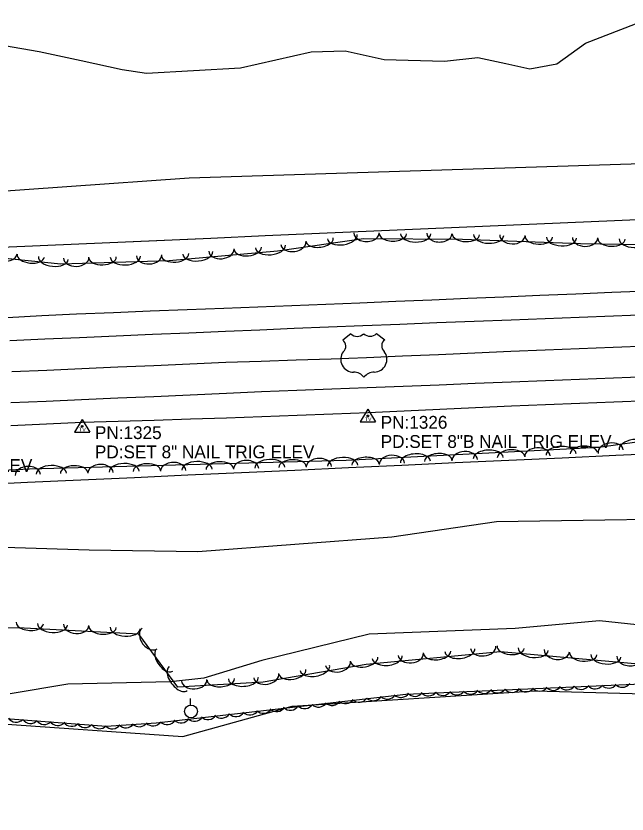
# Model space of a CAD drawing. Extents: x 1441650 to 1491889, y 345904 to 358319.
# Drawn here: x 1483875.4 to 1484113.8, y 345990.1 to 346301.4 of the extents above; entities that cross this region are included whole.
import ezdxf

# ---------------------------------------------------------------- set-up
doc = ezdxf.new("R2010")
doc.units = 0
for name, color, linetype in [('S_BUILDING_ANNOT', 7, 'Continuous'), ('S_EDGE_PAVEMENT', 7, 'Continuous'), ('S_MISC_BOUNDARY', 7, 'Continuous'), ('S_PAVEMENT_CROWN', 7, 'Continuous'), ('S_SECONDARY_CTL', 7, 'Continuous'), ('S_SECONDARY_CTL_ANNOT', 7, 'Continuous'), ('S_SHOULDER', 7, 'Continuous'), ('S_STREAM', 7, 'Continuous'), ('S_TREE', 7, 'Continuous'), ('S_UTILITY_POLE', 7, 'Continuous')]:
    doc.layers.add(name, color=color, linetype=linetype)

msp = doc.modelspace()

# ---------------------------------------------------------------- linework, layer by layer
at = {"layer": 'S_BUILDING_ANNOT'}
for p, q in [((1484006.01, 346177.41), (1484002.85, 346174.97)), ((1484016.05, 346177.48), (1484019.25, 346175.08))]:
    msp.add_line(p, q, dxfattribs=at)
for centre, radius, start, end in [((1484001.12, 346172.59), 2.94, 311.5011, 54.1371), ((1484008.5, 346179.95), 3.55, 225.5509, 315.1499), ((1484013.53, 346179.98), 3.55, 225.6424, 315.2414), ((1484021, 346172.72), 2.94, 126.6552, 229.2912), ((1484007.05, 346167.41), 4.97, 143.1928, 270.6606), ((1484015.15, 346167.46), 4.97, 270.1317, 37.5994), ((1484007.12, 346157.37), 5.06, 37.3344, 90.1342), ((1484015.22, 346157.43), 5.06, 90.658, 143.4578)]:
    msp.add_arc(centre, radius, start, end, dxfattribs=at)
at = {"layer": 'S_EDGE_PAVEMENT'}
for points in [[(1483873.02, 346174.82), (1483886.6, 346175.41), (1483900.18, 346176), (1483914.4, 346176.6), (1483928.62, 346177.2), (1483942.84, 346177.8), (1483957.06, 346178.4), (1483970.46, 346178.97), (1483983.86, 346179.54), (1483997.27, 346180.11), (1484010.67, 346180.68), (1484025.15, 346181.21), (1484039.63, 346181.74), (1484054.11, 346182.26), (1484068.59, 346182.79), (1484081.88, 346183.32), (1484095.18, 346183.86), (1484108.47, 346184.39), (1484121.76, 346184.93)], [(1483873.37, 346150.56), (1483887.14, 346151.14), (1483900.91, 346151.71), (1483915.05, 346152.36), (1483929.18, 346153), (1483943.32, 346153.65), (1483957.45, 346154.29), (1483971.19, 346154.84), (1483984.92, 346155.38), (1483998.65, 346155.93), (1484012.39, 346156.47), (1484026.45, 346157.01), (1484040.51, 346157.55), (1484054.58, 346158.08), (1484068.64, 346158.62), (1484081.93, 346159.15), (1484095.22, 346159.68), (1484108.5, 346160.22), (1484121.79, 346160.75)]]:
    msp.add_lwpolyline(points, dxfattribs=at)
at = {"layer": 'S_MISC_BOUNDARY'}
msp.add_lwpolyline([(1483721.08, 346022.38), (1483853.21, 346026.48), (1483940.45, 346020.3), (1483983.09, 346032.12), (1484077.99, 346038.11), (1484186.66, 346035.19), (1484262.72, 346036.1), (1484366.78, 346047.2), (1484474.11, 346049.09), (1484505.74, 346047.5), (1484537.7, 346043.76), (1484581.71, 346052.58), (1484673.46, 346058.39), (1484796.14, 346058.47), (1484830.32, 346052.63), (1484882.43, 346063.4), (1484953.01, 346070.02), (1484972.52, 346067.91), (1484992.4, 346062.05), (1485010.82, 346047.37), (1485024.91, 346027.7), (1485037.87, 346004.94), (1485049.52, 345990.09)], dxfattribs=at)
at = {"layer": 'S_PAVEMENT_CROWN'}
msp.add_lwpolyline([(1483873.8, 346162.64), (1483887.45, 346163.25), (1483901.11, 346163.87), (1483915.15, 346164.48), (1483929.19, 346165.08), (1483943.23, 346165.69), (1483957.27, 346166.29), (1483970.98, 346166.75), (1483984.69, 346167.21), (1483998.4, 346167.67), (1484012.1, 346168.13), (1484026.19, 346168.76), (1484040.28, 346169.38), (1484054.37, 346170.01), (1484068.46, 346170.63), (1484081.79, 346171.14), (1484095.11, 346171.66), (1484108.43, 346172.17), (1484121.75, 346172.68)], dxfattribs=at)
at = {"layer": 'S_SECONDARY_CTL'}
for p, q in [((1484012.68, 346147.99), (1484009.67, 346143.04)), ((1484012.68, 346147.99), (1484015.63, 346143.04)), ((1483901.18, 346143.95), (1483898.17, 346139)), ((1483901.18, 346143.95), (1483904.12, 346139)), ((1484009.67, 346143.04), (1484015.63, 346143.04)), ((1483898.17, 346139), (1483904.12, 346139))]:
    msp.add_line(p, q, dxfattribs=at)
for centre, radius in [((1484012.68, 346145.38), 0.311), ((1484012.68, 346145.38), 0.183), ((1484012.68, 346145.38), 0.103), ((1483901.18, 346141.34), 0.311), ((1483901.18, 346141.34), 0.183), ((1483901.18, 346141.34), 0.103)]:
    msp.add_circle(centre, radius, dxfattribs=at)
at = {"layer": 'S_SHOULDER'}
for points in [[(1483871.9, 346183.81), (1483885.47, 346184.47), (1483899.04, 346185.13), (1483913.39, 346185.71), (1483927.75, 346186.29), (1483942.1, 346186.87), (1483956.45, 346187.45), (1483969.73, 346187.97), (1483983.01, 346188.49), (1483996.29, 346189.01), (1484009.57, 346189.53), (1484023.61, 346190.11), (1484037.65, 346190.69), (1484051.69, 346191.27), (1484065.72, 346191.85), (1484079.76, 346192.43), (1484093.8, 346193.01), (1484107.83, 346193.59), (1484121.87, 346194.17)], [(1483873.38, 346141.58), (1483887.29, 346142.23), (1483901.2, 346142.88), (1483915.27, 346143.31), (1483929.33, 346143.75), (1483943.4, 346144.18), (1483957.46, 346144.62), (1483971.3, 346145.15), (1483985.14, 346145.67), (1483998.98, 346146.2), (1484012.82, 346146.73), (1484026.79, 346147.36), (1484040.76, 346148), (1484054.73, 346148.63), (1484068.7, 346149.27), (1484082.02, 346149.81), (1484095.35, 346150.35), (1484108.67, 346150.89), (1484122, 346151.43)]]:
    msp.add_lwpolyline(points, dxfattribs=at)
at = {"layer": 'S_STREAM'}
for points in [[(1483857.2, 346292.24), (1483884.36, 346287.52), (1483900.79, 346284.01), (1483916.77, 346280.54), (1483926.35, 346279.04), (1483963.02, 346281.1), (1483990.5, 346287.34), (1484003.8, 346287.78), (1484019.03, 346284.44), (1484042.51, 346283.71), (1484055.57, 346285.14), (1484066.48, 346282.8), (1484075.87, 346280.8), (1484086.36, 346282.74), (1484097.54, 346290.73), (1484125.19, 346301.36)], [(1484144.15, 346244.49), (1483942.95, 346238.09), (1483799.62, 346227.9)], [(1483697.68, 346087.58), (1483841.6, 346095.1), (1483903.92, 346093.18), (1483946.29, 346092.43), (1484022.07, 346098.18), (1484062.83, 346104.23), (1484164.41, 346105.73), (1484235.47, 346110.69), (1484287.15, 346109.41), (1484363.24, 346113.23), (1484448.92, 346118.18), (1484539.22, 346122), (1484597.4, 346123.74), (1484652.52, 346128.83), (1484698.78, 346127.44), (1484754.01, 346130.07), (1484785.88, 346131.91), (1484830.37, 346134.37), (1484897.63, 346137.76)], [(1484362.52, 346077.48), (1484317.29, 346073.13), (1484289.92, 346065.8), (1484272.66, 346059.55), (1484258.27, 346054.82), (1484237.5, 346053.83), (1484192.71, 346056.79), (1484155.66, 346056.15), (1484139.58, 346059.54), (1484121.3, 346063.46), (1484102.99, 346065.5), (1484070.17, 346062.45), (1484013.24, 346060.26), (1483971.27, 346050.04), (1483948.67, 346043.07), (1483935.68, 346041.71), (1483895.59, 346040.77), (1483873.1, 346036.93)]]:
    msp.add_lwpolyline(points, dxfattribs=at)
at = {"layer": 'S_TREE'}
for points in [[(1484749.61, 346246.95), (1484675.17, 346234.72), (1484646.61, 346229.42), (1484598.08, 346232.05), (1484549.89, 346232.34), (1484498.45, 346232.94), (1484448.55, 346222.09), (1484417.48, 346223.64), (1484359.08, 346233.81), (1484324.87, 346226.41), (1484291.6, 346218.7), (1484261.18, 346221.14), (1484210.85, 346224.61), (1484167.79, 346220.03), (1484126.83, 346212), (1484095.67, 346212.54), (1484049.55, 346214.15), (1484010.96, 346214.38), (1483977.41, 346209.58), (1483935.1, 346205.91), (1483892.8, 346204.51), (1483853.25, 346208.59), (1483808.67, 346211.27), (1483712.13, 346196.86)], [(1483866.65, 346211.07), (1483887.85, 346211.99), (1483909.05, 346212.92), (1483930.26, 346213.84), (1483951.46, 346214.76), (1483972.66, 346215.69), (1483993.86, 346216.61), (1484015.06, 346217.53), (1484036.26, 346218.46), (1484057.46, 346219.38), (1484078.66, 346220.3), (1484099.86, 346221.23), (1484121.06, 346222.15)], [(1483866.65, 346211.07), (1483887.85, 346211.99), (1483909.05, 346212.92), (1483930.25, 346213.84), (1483951.46, 346214.76), (1483972.66, 346215.69), (1483993.86, 346216.61), (1484015.06, 346217.53), (1484036.26, 346218.46), (1484057.46, 346219.38), (1484078.66, 346220.3), (1484099.86, 346221.23), (1484121.06, 346222.15)], [(1483761.33, 346118.88), (1483880.69, 346124.7), (1484004.14, 346128.1), (1484102.83, 346133.17), (1484154.66, 346140.46), (1484179.53, 346134.51), (1484202.92, 346140.52), (1484301.74, 346144.77), (1484404.81, 346145.58), (1484446.41, 346148.48), (1484522.77, 346153.47), (1484622.93, 346159.73), (1484683.76, 346159.21), (1484739.77, 346164.23), (1484818.53, 346167.83)], [(1483858.94, 346118.52), (1483879.82, 346119.48), (1483900.69, 346120.44), (1483921.56, 346121.39), (1483942.43, 346122.35), (1483963.31, 346123.31), (1483984.18, 346124.27), (1484005.05, 346125.22), (1484025.93, 346126.18), (1484046.8, 346127.14), (1484067.67, 346128.1), (1484088.54, 346129.05), (1484109.42, 346130.01), (1484130.29, 346130.97)], [(1483858.94, 346118.52), (1483879.82, 346119.48), (1483900.69, 346120.44), (1483921.56, 346121.39), (1483942.44, 346122.35), (1483963.31, 346123.31), (1483984.18, 346124.27), (1484005.05, 346125.22), (1484025.93, 346126.18), (1484046.8, 346127.14), (1484067.67, 346128.1), (1484088.54, 346129.05), (1484109.42, 346130.01), (1484130.29, 346130.97)], [(1484857.17, 346083.9), (1484737.9, 346076.08), (1484673.14, 346068.42), (1484637.32, 346067.12), (1484586.4, 346064.1), (1484524.52, 346062.56), (1484473.16, 346062.24), (1484376.52, 346056.75), (1484298.99, 346057.14), (1484213.57, 346049.05), (1484172.45, 346048.06), (1484122.71, 346048.18), (1484064.4, 346053.4), (1484012.02, 346048.38), (1483971.85, 346041.47), (1483938.55, 346039.52), (1483923.3, 346060.26), (1483876.07, 346062.72), (1483833.89, 346061.94), (1483801.85, 346062.14), (1483786.92, 346051.43), (1483776.06, 346038.21), (1483703.77, 346028.55)], [(1484821.17, 346063.81), (1484681.53, 346058.39), (1484531.89, 346050.69), (1484470.59, 346052.18), (1484376.73, 346048.7), (1484331.98, 346045.42), (1484255.68, 346038.14), (1484229.95, 346035.5), (1484142.88, 346041.77), (1484092.96, 346039.58), (1484027.48, 346036.74), (1483930.08, 346025.5), (1483910.59, 346024.17), (1483838.95, 346029.66), (1483789.13, 346027.31), (1483709.24, 346023.99), (1483650.78, 346017.28), (1483587.1, 346020.39)]]:
    msp.add_lwpolyline(points, dxfattribs=at)
for centre, major_axis, ratio, start_param, end_param in [((1484002.67, 346215.33), (5.81, 0.83), 0.549248, 3.141583, 6.283175), ((1484012.16, 346216.75), (4.96, -0.03), 0.684276, 3.141578, 6.283171), ((1484022.46, 346216.43), (5.35, -0.03), 0.539883, 3.141584, 6.283177), ((1484031.32, 346216.38), (5.87, -0.03), 0.549249, 3.141584, 6.283176), ((1484040.58, 346216.58), (4.96, -0.03), 0.684276, 3.141578, 6.283171), ((1484050.94, 346216.22), (5.34, -0.19), 0.539887, 3.141593, 6.283185), ((1484059.81, 346215.91), (5.86, -0.21), 0.549253, 3.141593, 6.283185), ((1484069.07, 346215.85), (4.95, -0.17), 0.684281, 3.141593, 6.283185), ((1484079.35, 346215.23), (5.34, -0.19), 0.539887, 3.141593, 6.283185), ((1483983.65, 346212.87), (4.91, 0.7), 0.684275, 3.141576, 6.283169), ((1483993.89, 346214.07), (5.29, 0.76), 0.539882, 3.141583, 6.283176), ((1484088.22, 346214.92), (5.86, -0.21), 0.549253, 3.141593, 6.283185), ((1484097.44, 346214.89), (4.95, -0.09), 0.684278, 3.141593, 6.283185), ((1484107.73, 346214.45), (5.35, -0.09), 0.539884, 3.141593, 6.283185), ((1484116.6, 346214.29), (5.87, -0.1), 0.549251, 3.141593, 6.283185), ((1483870.89, 346209.16), (4.93, -0.51), 0.684324, 3.14101, 6.282603), ((1483946.3, 346209.01), (5.85, 0.51), 0.549244, 3.141593, 6.283185), ((1483955.5, 346210.07), (4.94, 0.43), 0.68427, 3.141593, 6.283185), ((1483965.79, 346210.7), (5.33, 0.46), 0.539878, 3.141593, 6.283185), ((1483974.63, 346211.46), (5.85, 0.51), 0.549244, 3.141593, 6.283185), ((1483881.11, 346207.85), (5.32, -0.55), 0.539921, 3.141248, 6.28284), ((1483889.93, 346206.94), (5.84, -0.6), 0.549288, 3.141237, 6.282829), ((1483898.87, 346207.09), (4.95, 0.16), 0.684271, 3.141593, 6.283185), ((1483909.18, 346207.17), (5.34, 0.18), 0.539879, 3.141593, 6.283185), ((1483918.04, 346207.46), (5.87, 0.19), 0.549245, 3.141593, 6.283185), ((1483927.29, 346208.03), (4.95, 0.16), 0.684271, 3.141593, 6.283185), ((1483937.47, 346208.24), (5.33, 0.46), 0.539878, 3.141593, 6.283185), ((1484107.39, 346131.46), (-4.91, -0.69), 0.670779, 3.141593, 6.283185), ((1484116.52, 346133), (-5.81, -0.82), 0.538416, 3.141593, 6.283185), ((1484050.44, 346128.14), (-4.95, -0.25), 0.670645, 3.141634, 6.283226), ((1484059.67, 346128.87), (-5.86, -0.3), 0.538308, 3.141618, 6.283211), ((1484068.52, 346129.33), (-5.34, -0.27), 0.529128, 3.141617, 6.28321), ((1484078.83, 346129.6), (-4.95, -0.25), 0.670645, 3.141634, 6.283226), ((1484088.06, 346130.33), (-5.86, -0.3), 0.538308, 3.141618, 6.283211), ((1484096.92, 346130.79), (-5.34, -0.27), 0.529128, 3.141617, 6.28321), ((1483965.17, 346124.7), (-4.95, -0.14), 0.670651, 3.140644, 6.282237), ((1483974.42, 346125.21), (-5.87, -0.16), 0.538313, 3.141003, 6.282595), ((1483983.28, 346125.45), (-5.34, -0.15), 0.529133, 3.141021, 6.282613), ((1483993.59, 346125.48), (-4.95, -0.14), 0.670651, 3.140644, 6.282237), ((1484002.84, 346125.99), (-5.87, -0.16), 0.538313, 3.141003, 6.282595), ((1484011.74, 346126.41), (-5.34, -0.27), 0.529128, 3.141617, 6.28321), ((1484022.05, 346126.69), (-4.95, -0.25), 0.670645, 3.141634, 6.283226), ((1484031.28, 346127.42), (-5.86, -0.3), 0.538308, 3.141618, 6.283211), ((1484040.13, 346127.87), (-5.34, -0.27), 0.529128, 3.141617, 6.28321), ((1483879.97, 346122.33), (-4.95, -0.24), 0.670644, 3.141694, 6.283287), ((1483889.17, 346122.86), (-5.87, -0.16), 0.538313, 3.141003, 6.282595), ((1483898.03, 346123.1), (-5.34, -0.15), 0.529133, 3.141021, 6.282613), ((1483908.34, 346123.13), (-4.95, -0.14), 0.670651, 3.140644, 6.282237), ((1483917.59, 346123.64), (-5.87, -0.16), 0.538313, 3.141003, 6.282595), ((1483926.45, 346123.89), (-5.34, -0.15), 0.529133, 3.141021, 6.282613), ((1483936.75, 346123.91), (-4.95, -0.14), 0.670651, 3.140644, 6.282237), ((1483946, 346124.42), (-5.87, -0.16), 0.538313, 3.141003, 6.282595), ((1483954.87, 346124.67), (-5.34, -0.15), 0.529133, 3.141021, 6.282613), ((1483880.78, 346064.6), (5.34, -0.28), 0.540681, 3.141485, 6.283078), ((1483889.63, 346064.13), (5.86, -0.31), 0.550061, 3.141482, 6.283074), ((1483898.89, 346063.91), (4.95, -0.26), 0.685287, 3.141411, 6.283003), ((1483909.17, 346063.12), (5.34, -0.28), 0.540681, 3.141485, 6.283078), ((1483918.02, 346062.65), (5.86, -0.31), 0.550061, 3.141482, 6.283074), ((1483927.51, 346058.55), (2.94, -3.99), 0.685332, 3.141592, 6.283185), ((1483933.4, 346050.1), (3.17, -4.31), 0.540716, 3.141592, 6.283185), ((1484039.69, 346053.16), (5.32, 0.51), 0.54064, 3.141577, 6.28317), ((1484048.52, 346054.01), (5.84, 0.56), 0.550019, 3.141577, 6.28317), ((1484057.71, 346055.15), (4.93, 0.47), 0.685236, 3.141567, 6.283159), ((1484068.38, 346055.17), (5.32, -0.48), 0.54068, 3.141494, 6.283086), ((1484077.22, 346054.38), (5.84, -0.52), 0.550061, 3.141491, 6.283083), ((1484086.46, 346053.81), (4.94, -0.44), 0.685287, 3.141425, 6.283018), ((1484011.24, 346050.4), (5.27, 0.91), 0.540671, 3.141456, 6.283048), ((1484020.22, 346051.3), (5.84, 0.56), 0.550019, 3.141577, 6.28317), ((1484029.41, 346052.44), (4.93, 0.47), 0.685236, 3.141567, 6.283159), ((1484096.7, 346052.63), (5.32, -0.48), 0.54068, 3.141494, 6.283086), ((1484105.53, 346051.84), (5.84, -0.52), 0.550061, 3.141491, 6.283083), ((1484114.77, 346051.28), (4.94, -0.44), 0.685287, 3.141425, 6.283018), ((1483938.65, 346042.96), (3.48, -4.73), 0.550097, 3.141592, 6.283185), ((1483991.97, 346047.08), (5.78, 1), 0.550051, 3.141451, 6.283044), ((1484001.05, 346048.91), (4.88, 0.84), 0.685275, 3.141361, 6.282953), ((1483973.03, 346044.09), (4.88, 0.84), 0.685275, 3.141361, 6.282953), ((1483983.23, 346045.58), (5.27, 0.91), 0.540671, 3.141456, 6.283048), ((1483944.94, 346042.28), (4.95, 0.29), 0.685407, 3.141176, 6.282768), ((1483955.24, 346042.62), (5.34, 0.31), 0.540776, 3.141346, 6.282939), ((1483964.09, 346043.14), (5.86, 0.34), 0.550157, 3.141338, 6.282931), ((1484111.91, 346043.15), (3.64, 0.16), 0.999987, 3.825789, 5.598989), ((1484041.94, 346040), (3.64, 0.16), 0.999987, 3.825789, 5.598989), ((1484047.38, 346040.23), (3.64, 0.16), 0.999987, 3.825789, 5.598989), ((1484052.68, 346040.5), (3.64, 0.16), 0.999987, 3.825789, 5.598989), ((1484057.95, 346040.8), (3.64, 0.16), 0.999987, 3.825789, 5.598989), ((1484063.28, 346040.96), (3.64, 0.16), 0.999987, 3.825789, 5.598989), ((1484068.92, 346041.17), (3.64, 0.16), 0.999987, 3.825789, 5.598989), ((1484074.36, 346041.4), (3.64, 0.16), 0.999987, 3.825789, 5.598989), ((1484079.66, 346041.67), (3.64, 0.16), 0.999987, 3.825789, 5.598989), ((1484084.93, 346041.97), (3.64, 0.16), 0.999987, 3.825789, 5.598989), ((1484090.27, 346042.13), (3.64, 0.16), 0.999987, 3.825789, 5.598989), ((1484095.91, 346042.34), (3.64, 0.16), 0.999987, 3.825789, 5.598989), ((1484101.34, 346042.57), (3.64, 0.16), 0.999987, 3.825789, 5.598989), ((1484106.64, 346042.84), (3.64, 0.16), 0.999987, 3.825789, 5.598989), ((1484003.92, 346036.77), (3.62, 0.42), 0.999987, 3.825789, 5.598989), ((1484009.23, 346037.31), (3.62, 0.42), 0.999987, 3.825789, 5.598989), ((1484014.84, 346037.93), (3.62, 0.42), 0.999987, 3.825789, 5.598989), ((1484020.25, 346038.55), (3.62, 0.42), 0.999987, 3.825789, 5.598989), ((1484025.51, 346039.19), (3.62, 0.42), 0.999987, 3.825789, 5.598989), ((1484030.97, 346039.63), (3.64, 0.16), 0.999987, 3.825789, 5.598989), ((1484036.3, 346039.79), (3.64, 0.16), 0.999987, 3.825789, 5.598989), ((1483977.09, 346033.68), (3.62, 0.42), 0.999987, 3.825789, 5.598989), ((1483982.4, 346034.22), (3.62, 0.42), 0.999987, 3.825789, 5.598989), ((1483988.01, 346034.83), (3.62, 0.42), 0.999987, 3.825789, 5.598989), ((1483993.42, 346035.45), (3.62, 0.42), 0.999987, 3.825789, 5.598989), ((1483998.68, 346036.1), (3.62, 0.42), 0.999987, 3.825789, 5.598989), ((1483950.26, 346030.58), (3.62, 0.42), 0.999987, 3.825789, 5.598989), ((1483955.57, 346031.12), (3.62, 0.42), 0.999987, 3.825789, 5.598989), ((1483961.18, 346031.73), (3.62, 0.42), 0.999987, 3.825789, 5.598989), ((1483966.59, 346032.35), (3.62, 0.42), 0.999987, 3.825789, 5.598989), ((1483971.85, 346033), (3.62, 0.42), 0.999987, 3.825789, 5.598989), ((1483875.37, 346029.54), (3.63, -0.28), 0.999987, 3.825789, 5.598989), ((1483881, 346029.07), (3.63, -0.28), 0.999987, 3.825789, 5.598989), ((1483886.42, 346028.65), (3.63, -0.28), 0.999987, 3.825789, 5.598989), ((1483891.71, 346028.28), (3.63, -0.28), 0.999987, 3.825789, 5.598989), ((1483896.99, 346027.95), (3.63, -0.28), 0.999987, 3.825789, 5.598989), ((1483902.3, 346027.47), (3.63, -0.28), 0.999987, 3.825789, 5.598989), ((1483923.53, 346027.79), (3.63, 0.25), 0.999987, 3.825789, 5.598989), ((1483928.86, 346028.08), (3.63, 0.25), 0.999987, 3.825789, 5.598989), ((1483934.35, 346028.63), (3.62, 0.42), 0.999987, 3.825789, 5.598989), ((1483939.76, 346029.26), (3.62, 0.42), 0.999987, 3.825789, 5.598989), ((1483945.02, 346029.9), (3.62, 0.42), 0.999987, 3.825789, 5.598989), ((1483907.93, 346027.01), (3.63, -0.28), 0.999987, 3.825789, 5.598989), ((1483912.97, 346026.96), (3.63, 0.25), 0.999987, 3.825789, 5.598989), ((1483918.26, 346027.36), (3.63, 0.25), 0.999987, 3.825789, 5.598989)]:
    msp.add_ellipse(centre, major_axis=major_axis, ratio=ratio, start_param=start_param, end_param=end_param, dxfattribs=at)
at = {"layer": 'S_UTILITY_POLE'}
msp.add_line((1483943.5, 346032.63), (1483943.5, 346035.11), dxfattribs=at)
msp.add_circle((1483943.64, 346030.11), 2.5, dxfattribs=at)

# ---------------------------------------------------------------- texts
at = {"layer": 'S_SECONDARY_CTL'}
for p in [(1484011.47, 346143.37), (1483899.97, 346139.33)]:
    msp.add_text('TV', height=1.5, rotation=360, dxfattribs=at).set_placement(p)
at = {"layer": 'S_SECONDARY_CTL_ANNOT'}
for s, p in [('PN:1326', (1484017.68, 346140.38)), ('PN:1325', (1483906.18, 346136.34)), ('PD:SET 8"B NAIL TRIG ELEV', (1484017.68, 346132.88)), ('PD:SET 8" NAIL TRIG ELEV', (1483906.18, 346128.84)), ('PD:SET 8" NAIL TRIG ELEV', (1483796.13, 346123.51))]:
    msp.add_text(s, height=5, dxfattribs=at).set_placement(p)

doc.saveas('drawing.dxf')
